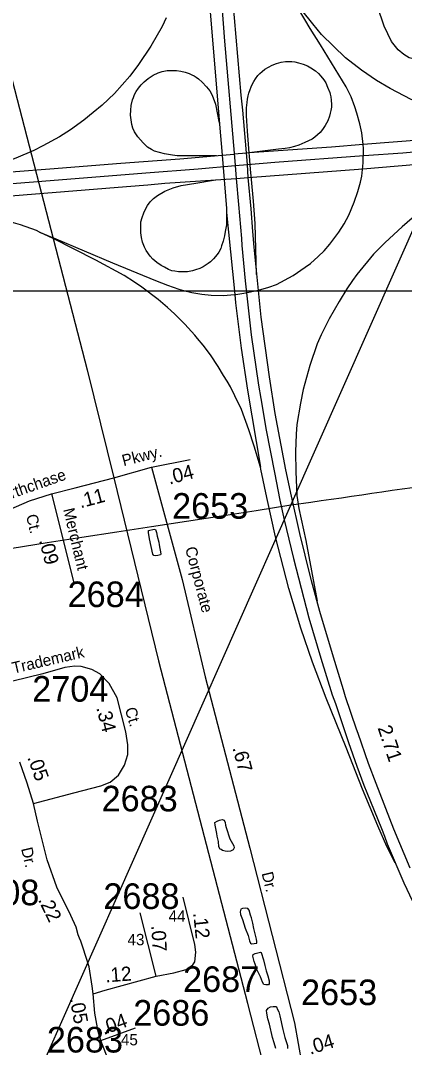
# Model space of a CAD drawing. Extents: x 1945482 to 2853149, y 66427 to 1015778.
# Drawn here: x 2339417 to 2341632, y 203859 to 209782 of the extents above; entities that cross this region are included whole.
import ezdxf

# ---------------------------------------------------------------- set-up
doc = ezdxf.new("R2010")
doc.units = 0
for name, color, linetype in [('Old_Level_11', 7, 'Continuous'), ('Old_Level_17', 7, 'Continuous'), ('Old_Level_27', 7, 'Continuous'), ('Old_Level_28', 7, 'Continuous'), ('Old_Level_3', 7, 'Continuous'), ('Old_Level_32', 7, 'Continuous'), ('Old_Level_35', 7, 'Continuous'), ('Old_Level_47', 7, 'Continuous'), ('Old_Level_56', 7, 'Continuous'), ('Old_Level_60', 7, 'Continuous'), ('Old_Level_63', 7, 'Continuous'), ('Old_Level_8', 7, 'Continuous')]:
    doc.layers.add(name, color=color, linetype=linetype)

msp = doc.modelspace()

# ---------------------------------------------------------------- linework, layer by layer
at = {"layer": 'Old_Level_27'}
for points in [[(2340726.1, 208952.1), (2340700, 209263.8), (2340690, 209350.9), (2340641.8, 209910.6), (2340633.7, 209995.4), (2340626.7, 210076.5), (2340562.5, 210603), (2340528.1, 210821), (2340510.7, 210926.6), (2340480.2, 211087.9), (2340416.6, 211390.3), (2340409, 211429.6), (2340397.2, 211468.1), (2340371.2, 211578.6), (2340338.4, 211721.4), (2340236.7, 212103.8)], [(2340168.1, 212085.9), (2340250.1, 211794.1), (2340298.4, 211595.4), (2340346.7, 211390.3), (2340354.3, 211356), (2340424.3, 211009.2), (2340449.2, 210871.3), (2340468.5, 210758.1), (2340487, 210639.1), (2340505.4, 210512.4), (2340572.6, 209931.4), (2340577, 209890.9), (2340593.4, 209662.1), (2340649.6, 209017.1), (2340655.5, 208945.9)], [(2337638.6, 208690.1), (2337720.8, 208704.3), (2337799.5, 208714.2), (2337838.2, 208720.5), (2337996.4, 208735.9), (2338038.5, 208738.9), (2338194.9, 208749.7), (2338392.6, 208764.2), (2338591.1, 208780.4), (2338674.2, 208788.2), (2338907.6, 208805.7), (2338992.5, 208812.3), (2339230.6, 208831), (2339270.3, 208834.6), (2339589.1, 208859.3), (2340140.5, 208903.1), (2340442.3, 208926.1), (2340655.5, 208945.9)], [(2340655.5, 208945.9), (2340726.1, 208952.1)], [(2340655.5, 208945.9), (2340661.6, 208871.3)], [(2340729.7, 208875.7), (2340726.1, 208952.1)], [(2337658.8, 208624.3), (2337720.2, 208635.1), (2337874.1, 208652.5), (2338001.6, 208663.7), (2338204.4, 208679.1), (2338317.3, 208688.9), (2338603.5, 208711.4), (2338907.4, 208735.9), (2339113.1, 208751.3), (2339313.5, 208767.4), (2339432.5, 208775.8), (2339671.1, 208796.1), (2340028.7, 208824.2), (2340150.8, 208834), (2340250.3, 208843.1), (2340661.6, 208871.3)], [(2340661.6, 208871.3), (2340729.7, 208875.7)], [(2340661.6, 208871.3), (2340674.6, 208721.5), (2340691.3, 208524.4), (2340694.4, 208484.6), (2340712.9, 208280.4), (2340747.1, 207969.2), (2340790.4, 207678), (2340803.1, 207600.8), (2340833.4, 207418.3), (2340881.4, 207174.3), (2340912.2, 207015), (2340938.8, 206902.4), (2340991.2, 206679.4), (2341081, 206336.6), (2341150.3, 206104.4), (2341215.7, 205892.4), (2341234.2, 205841.8), (2341309.4, 205617.4), (2341356.4, 205480.5), (2341398.1, 205370.8), (2341413.8, 205329.8), (2341498.7, 205120.8), (2341515.9, 205077.8), (2341531.9, 205032.3), (2341628.1, 204809.2), (2341677.8, 204703)], [(2341664.8, 204892.1), (2341571.3, 205118.3), (2341468.6, 205381.9), (2341424.6, 205496.4), (2341363.8, 205669.8), (2341355.1, 205694.4), (2341292.1, 205881.3), (2341279.8, 205920.7), (2341221.8, 206109.3), (2341144.4, 206373.9), (2341096.2, 206551), (2341058.8, 206698.5), (2341029.1, 206823.8), (2340980.2, 207038.3), (2340948.3, 207190.2), (2340886.6, 207515.3), (2340852.4, 207727.6), (2340805.6, 208070.8), (2340765.6, 208473.9), (2340756.9, 208564.1), (2340747.4, 208695.4), (2340729.7, 208875.7)]]:
    msp.add_lwpolyline(points, dxfattribs=at)
at = {"layer": 'Old_Level_28'}
for points in [[(2341397.4, 209004), (2341623, 209019.5), (2342222.7, 209072.9), (2343043.2, 209125), (2343475, 209139.6), (2344202.5, 209124.1), (2344995.7, 209051.7), (2345543.1, 208971.3)], [(2341392.4, 208925.7), (2342003.6, 208978), (2342661.3, 209028.5), (2342975.9, 209044.8), (2343379.9, 209062.1), (2343536.7, 209061.2), (2343874.1, 209060.3), (2344229.6, 209048.4), (2344951.4, 208985), (2345333.8, 208931), (2345646.6, 208878.7)], [(2340726.1, 208952.1), (2340884.5, 208964.3), (2341397.4, 209004)], [(2340729.7, 208875.7), (2341392.4, 208925.7)]]:
    msp.add_lwpolyline(points, dxfattribs=at)
at = {"layer": 'Old_Level_3'}
for points in [[(2339466.9, 203583.5), (2340976.9, 206987.2), (2342487.8, 210392.8)], [(2341677.5, 207086.8), (2341619, 207078.6), (2341560.5, 207070.2), (2341502, 207061.8), (2341443.6, 207053.3), (2341385.1, 207044.7), (2341326.6, 207036.2), (2341268.1, 207027.7), (2341209.7, 207019.3), (2341151.2, 207011), (2341092.7, 207002.8), (2340977.7, 206987.3)], [(2340977.7, 206987.3), (2340976.9, 206987.2), (2340777, 206954.4), (2340576, 206922.6), (2340374.9, 206891.6), (2340173.6, 206861), (2339972.4, 206830.6), (2339771.1, 206800.1), (2339570, 206769), (2339369, 206737.2)]]:
    msp.add_lwpolyline(points, dxfattribs=at)
at = {"layer": 'Old_Level_32'}
for p, q in [((2340173.1, 207205.5), (2340396.6, 207250.8)), ((2339595.9, 207052.6), (2339726.1, 206531.6)), ((2340199.7, 204269.9), (2340108.2, 204636.1)), ((2339881.4, 203899.9), (2340079.6, 203971.4)), ((2339972.8, 203657.5), (2339881.4, 203899.9))]:
    msp.add_line(p, q, dxfattribs=at)
for points in [[(2339595.9, 207052.6), (2339731.7, 207086.6), (2339954.8, 207144.1), (2340173.1, 207205.5)], [(2340173.1, 207205.5), (2340350, 206558.5), (2340481.5, 205996.4), (2340739, 205008.1), (2340997.9, 204001.4), (2341040.4, 203762.8)], [(2339039.4, 206892), (2339098.7, 206892), (2339155.3, 206900.5), (2339223.6, 206914.3), (2339350.7, 206959.9), (2339469.6, 207011), (2339595.9, 207052.6)], [(2339491.2, 205265.1), (2339724.5, 205328), (2339880.2, 205367.6), (2339934, 205389.7), (2339982.2, 205430), (2340016.1, 205486.6), (2340036, 205549), (2340036, 205605.1), (2340024.6, 205679.3), (2339974.3, 205875.4), (2339928.4, 205957.5), (2339874.6, 206014.2), (2339829.3, 206038.6), (2339767, 206056.7), (2339730.1, 206058.4), (2339673.5, 206051), (2339546.1, 206014.2), (2339284.6, 205950.1)], [(2339491.2, 205265.1), (2339455.5, 205384.1), (2339412.9, 205504.8)], [(2339836.9, 204169), (2339831.2, 204211.9), (2339813.9, 204323), (2339777.2, 204436.5), (2339764.4, 204472.4), (2339757.8, 204489.1), (2339750, 204509.3), (2339737.9, 204552.6), (2339707.7, 204620), (2339627.6, 204783.7), (2339570.8, 204940.7), (2339515.4, 205164.7), (2339491.2, 205265.1)], [(2340199.7, 204269.9), (2340301.8, 204288.7), (2340371.9, 204308.7), (2340412, 204335.5), (2340422, 204352.2), (2340428.7, 204408.9), (2340422, 204452.4), (2340355.2, 204726.2)], [(2339836.9, 204169), (2339904.6, 204188.5), (2340199.7, 204269.9)], [(2339881.4, 203899.9), (2339864.2, 203951.6), (2339845.3, 204056.7), (2339836.9, 204169)]]:
    msp.add_lwpolyline(points, dxfattribs=at)
at = {"layer": 'Old_Level_35'}
msp.add_lwpolyline([(2342213.5, 209836.3), (2342137.4, 209779.6), (2342030.5, 209706.6), (2341878.2, 209602.9), (2341834.5, 209572.1), (2341777.8, 209552.7), (2341739, 209551.1), (2341698.5, 209557.5), (2341658, 209567.3), (2341627.2, 209585.1), (2341594.8, 209612.6), (2341557.6, 209661.3), (2341515.5, 209748.8), (2341437.7, 209978.9)], dxfattribs=at)
at = {"layer": 'Old_Level_47'}
msp.add_line((2340720.8, 209016.6), (2340650, 209011.8), dxfattribs=at)
for points in [[(2340368.3, 210916.6), (2340402, 210757.2), (2340417.1, 210653.2), (2340435.6, 210519.7), (2340459.7, 210340.1), (2340471.2, 210268.9), (2340499.2, 209973.1), (2340564.9, 209183.4)], [(2343025.1, 209192.6), (2342866.2, 209194.4), (2342585.1, 209181), (2342450.2, 209169.2), (2342394, 209168.3), (2342284, 209174.2), (2342200.9, 209182.6), (2342142.6, 209190), (2342060.4, 209204.2), (2341978.7, 209220.4), (2341890.2, 209243.7), (2341832.8, 209264), (2341787.4, 209279.7), (2341737.4, 209299), (2341669.6, 209326.3), (2341548.6, 209390), (2341469.9, 209435.6), (2341384.1, 209495.3), (2341291.5, 209567.5), (2341153.1, 209702.1), (2341103.6, 209762), (2340983.6, 209913.6)], [(2341393.1, 209066.6), (2341386.5, 209134.7), (2341375, 209186.1), (2341358, 209247.8), (2341345.5, 209284.3), (2341323.6, 209341.2), (2341296.1, 209399.2), (2341148.4, 209641.9), (2341087.5, 209736.4), (2340983.6, 209913.6)], [(2340257.7, 209797.3), (2340233.8, 209747.8), (2340169, 209633.6), (2340097.8, 209527.7), (2340047, 209460.5), (2339960.1, 209360), (2339887.8, 209294.5), (2339836, 209250.6), (2339782.2, 209206.6), (2339705, 209150.5), (2339641.6, 209111.3), (2339546.5, 209058.1), (2339494.6, 209031.6), (2339391, 208988), (2339328.6, 208964.8), (2339288.7, 208951.7), (2339180.3, 208921.2), (2339034, 208895), (2338792, 208864.6)], [(2340547.5, 209002.1), (2340396.2, 209001.4), (2340357.4, 209000.6), (2340321.2, 209002.1), (2340294.4, 209005.9), (2340248.3, 209013.4), (2340189.3, 209028.8), (2340172.3, 209037.1), (2340150.1, 209052.2), (2340124.8, 209075.6), (2340093.5, 209110), (2340074.7, 209140.7), (2340065.6, 209160.7), (2340060, 209182.6), (2340055.1, 209209.4), (2340052.4, 209235.4), (2340053.6, 209264.9), (2340055.8, 209290.9), (2340063.7, 209323.9), (2340068.3, 209337.9), (2340075.1, 209355.2), (2340084.1, 209371.8), (2340097.7, 209391.8), (2340113.2, 209411.8), (2340130.9, 209428.8), (2340154.3, 209447.3), (2340183.3, 209466.2), (2340210.4, 209480), (2340234.6, 209487.2), (2340262.5, 209492.9), (2340287, 209494.4), (2340316.4, 209493.6), (2340341, 209490.2), (2340367.7, 209483.8), (2340389.8, 209475.5), (2340406.1, 209468.7), (2340418.1, 209462.7), (2340429.8, 209455.5), (2340443.8, 209445.3), (2340464.9, 209426.5), (2340490.2, 209399.3), (2340508.3, 209376.3), (2340521.7, 209351.2), (2340541.7, 209298.4), (2340560.5, 209199.5), (2340564.9, 209183.4)], [(2340736.4, 209019.1), (2340726.7, 209144.5), (2340724.1, 209174.7), (2340722.3, 209200.4), (2340720.2, 209234.8), (2340720.2, 209254.3), (2340721.1, 209277.8), (2340723, 209293.8), (2340724.4, 209309.2), (2340727.3, 209328.2), (2340731, 209347.3), (2340734.5, 209362.2), (2340741.5, 209384.8), (2340747.5, 209399.9), (2340755.1, 209416.2), (2340762.9, 209430.9), (2340772.3, 209444.9), (2340786.3, 209464.1), (2340798.4, 209475.5), (2340810.7, 209487.2), (2340826.3, 209500.3), (2340847.2, 209513.6), (2340868.3, 209524.1), (2340893.8, 209534), (2340921.5, 209541.1), (2340944.7, 209544.8), (2340962.7, 209545.5), (2340982.9, 209545.2), (2340999.6, 209543.4), (2341021.4, 209538.4), (2341047.5, 209530.8), (2341073.4, 209519.5), (2341092.5, 209508.1), (2341118.6, 209491.1), (2341136.7, 209475.8), (2341149.5, 209461.8), (2341166.4, 209440.2), (2341177.6, 209423.2), (2341188.7, 209398.2), (2341200.6, 209367), (2341203.2, 209357.6), (2341206.2, 209342.6), (2341209.7, 209322.5), (2341211, 209297), (2341210.1, 209281.4), (2341207.4, 209261.9), (2341203.5, 209246.5), (2341199.6, 209230.4), (2341189.5, 209203.1), (2341174.8, 209176.3), (2341159.9, 209153.3), (2341145, 209136.1), (2341130.4, 209122), (2341115, 209108.2), (2341099.2, 209097.5), (2341057.7, 209077.5), (2341023.2, 209063.6), (2340997.3, 209054.8), (2340968.9, 209048.4), (2340943.6, 209044.3), (2340904.4, 209039.2), (2340736.4, 209019.1)], [(2340564.9, 209183.4), (2340579.7, 209005.5)], [(2343025.1, 209192.6), (2342975.9, 209190.7), (2341393.1, 209066.6)], [(2340653.5, 208201.7), (2340658.9, 208202.2), (2340704.9, 208208.9), (2340790.8, 208225.9), (2340849.1, 208243.1), (2340894.5, 208259.9), (2340990.3, 208311.5), (2341059.2, 208359.4), (2341090, 208380.7), (2341134.6, 208420.9), (2341168.9, 208454.1), (2341200.9, 208491.1), (2341253.8, 208561), (2341284.7, 208608.7), (2341310.6, 208659.2), (2341342.6, 208734.6), (2341362.6, 208795.1), (2341378, 208850.3), (2341386.5, 208884.7), (2341394, 208961.2), (2341395.4, 209042.9), (2341393.1, 209066.6)], [(2340736.4, 209019.1), (2340708, 209015.7)], [(2340736.5, 209017.7), (2340736.4, 209019.1)], [(2341393.1, 209066.6), (2341211.6, 209052.3), (2340736.5, 209017.7)], [(2338792, 208864.6), (2338874.1, 208870.1), (2338973.4, 208876.9), (2339205.8, 208895.9), (2339362.6, 208908.5), (2339612.1, 208927.9), (2339874.8, 208950.2), (2339995, 208958.6), (2340335.4, 208983.6), (2340579.7, 209005.5)], [(2340579.7, 209005.5), (2340650, 209011.8)], [(2340579.7, 209005.5), (2340605.3, 208697.4), (2340605.1, 208674.5)], [(2340736.5, 209017.7), (2340720.8, 209016.6)], [(2340779.2, 208317.7), (2340770.9, 208610.6), (2340760.4, 208740.5), (2340749.8, 208865.2), (2340744.6, 208924), (2340737.9, 208999.3), (2340736.5, 209017.7)], [(2340605.1, 208674.5), (2340604.4, 208603.4), (2340598.1, 208565.6), (2340593.2, 208540.8), (2340585.9, 208510), (2340576.8, 208482), (2340571.9, 208466.8), (2340561, 208445.8), (2340551.9, 208432.8), (2340530.9, 208407.6), (2340512.4, 208390.1), (2340499.4, 208380), (2340471.1, 208362.1), (2340450.6, 208352.1), (2340426.2, 208343.7), (2340410.1, 208338.1), (2340380.7, 208333.2), (2340353.7, 208331.8), (2340328.5, 208332.9), (2340308.2, 208335.3), (2340290.9, 208338.7), (2340271, 208346.4), (2340247.2, 208359.4), (2340228.7, 208369.5), (2340202.8, 208386.3), (2340180.7, 208404.9), (2340164.3, 208423.1), (2340141.3, 208456.1), (2340131.5, 208475), (2340121, 208502.6), (2340115.4, 208531), (2340111.2, 208556.9), (2340110.5, 208591.5), (2340111.9, 208619.9), (2340118.5, 208645.2), (2340128.3, 208673.3), (2340139.5, 208697.1), (2340149.6, 208714.9), (2340165, 208735.9), (2340183.9, 208756.2), (2340206.7, 208773.4), (2340250.4, 208796.8), (2340298.1, 208815.9), (2340344.7, 208829.6), (2340429.3, 208844.3), (2340541.4, 208863.1)], [(2339526, 208562), (2339509.1, 208570), (2339416.9, 208603), (2339337, 208626.5), (2339254.9, 208648), (2339201, 208658.2), (2339120.3, 208670.6), (2339065.4, 208677.1), (2339001.1, 208681.8), (2338897, 208686), (2338776.1, 208684.7), (2338623.1, 208678.7), (2338180.3, 208658.6), (2337782.4, 208642.1)], [(2340605.1, 208674.5), (2340640.8, 208334.6), (2340653.5, 208201.7)], [(2341675.3, 208641.5), (2341618.1, 208591.9), (2341520.7, 208501.8), (2341453.9, 208434.4), (2341356.7, 208316.6), (2341331.4, 208282.8), (2341300.1, 208234.2), (2341254.5, 208161.1), (2341197, 208060.9), (2341151.2, 207969.8), (2341128.6, 207917.3), (2341085.7, 207792.3), (2341048.3, 207652.9), (2341031.6, 207574.9), (2341010.9, 207452.6), (2341007.9, 207396), (2341003.1, 207293.6), (2341004.9, 207178.2), (2341011.5, 207041.9), (2341021.6, 206967.8), (2341062.1, 206782.9), (2341128.2, 206433.2)], [(2339526, 208562), (2339621, 208522.6), (2339947.5, 208385), (2340196.2, 208282.1), (2340265.6, 208254.6), (2340329.8, 208232.7), (2340356.8, 208223.7), (2340405.7, 208213.2), (2340462.4, 208204.2), (2340516.9, 208198.2), (2340586.3, 208196.2), (2340653.5, 208201.7)], [(2340800.7, 207205.2), (2340764.4, 207326.5), (2340733.6, 207421.5), (2340691.2, 207538.3), (2340653.7, 207618), (2340627.9, 207669.2), (2340609.6, 207701.3), (2340587.7, 207734.6), (2340557.7, 207786.9), (2340512.1, 207853.7), (2340470.7, 207909.2), (2340438.9, 207948.4), (2340422.1, 207967.3), (2340364.2, 208031), (2340306.3, 208089.6), (2340265.8, 208125.8), (2340211.3, 208173.7), (2340116.9, 208243.4), (2340074.7, 208272.9), (2340015.4, 208310.8), (2339852.4, 208399.6), (2339605.8, 208524.6), (2339526, 208562)], [(2340653.5, 208201.7), (2340658.1, 208153.7), (2340690.7, 207892.7), (2340727.2, 207649.9), (2340800.7, 207205.2)], [(2341578.5, 204924.1), (2341530.5, 205018.7), (2341478.2, 205136.9), (2341390.2, 205349.3), (2341295, 205589), (2341179.7, 205872.9), (2341101.4, 206080.7), (2341034.5, 206276.9), (2340965.5, 206506.8), (2340888.3, 206804.2), (2340837.2, 207031.4), (2340803.8, 207195), (2340800.7, 207205.2)]]:
    msp.add_lwpolyline(points, dxfattribs=at)
at = {"layer": 'Old_Level_56'}
for points in [[(2339143.5, 210301.6), (2339802.6, 207767.3), (2339954.8, 207144.1)], [(2339954.8, 207144.1), (2340212.4, 206089), (2340726.2, 204114.9), (2340726, 204112.9), (2340828.6, 203715.5)]]:
    msp.add_lwpolyline(points, dxfattribs=at)
at = {"layer": 'Old_Level_60'}
for points in [[(2340193.4, 206695), (2340187.1, 206695.3), (2340180.9, 206704.8), (2340162.1, 206792.2), (2340155.4, 206828.4), (2340154.6, 206839.7), (2340187.9, 206847.3), (2340195.6, 206846.9), (2340201.6, 206828.4), (2340204.6, 206808.2), (2340214.9, 206773.7), (2340216.9, 206757.5), (2340226.6, 206705.5), (2340225.1, 206700.5), (2340208.6, 206696.4), (2340193.4, 206695)], [(2340613.2, 204988.9), (2340597.2, 204990.3), (2340583, 204995), (2340573.7, 205000), (2340569.5, 205002.3), (2340562, 205016.1), (2340559, 205047.3), (2340552, 205077.3), (2340549.2, 205093.7), (2340539, 205140.3), (2340537.2, 205155.6), (2340551.5, 205163.6), (2340565.5, 205169.1), (2340581, 205172.9), (2340592.5, 205170.5), (2340598, 205156), (2340599.2, 205140.5), (2340602.7, 205127.4), (2340625.2, 205062.9), (2340639.5, 205034.7), (2340647.2, 205021.7), (2340650.2, 205009.8), (2340643, 204999), (2340629, 204991.1), (2340613.2, 204988.9)], [(2340749.2, 204457.3), (2340764.5, 204458.4), (2340779.5, 204460.5), (2340781, 204469.1), (2340779, 204484), (2340763.7, 204545.1), (2340757.7, 204575.7), (2340753.2, 204591.4), (2340750, 204606.3), (2340743.5, 204621), (2340735.5, 204650.7), (2340728.5, 204659.8), (2340713.5, 204662.6), (2340698, 204660.8), (2340687.5, 204656), (2340684, 204640.7), (2340685.5, 204625), (2340697.5, 204597), (2340713.2, 204547.4), (2340731, 204505.5), (2340738.2, 204474.4), (2340744.2, 204459.5), (2340749.2, 204457.3)], [(2340832, 204219.8), (2340820.7, 204221.1), (2340813.7, 204235.4), (2340801.7, 204266.4), (2340781.2, 204308.2), (2340771, 204339), (2340765, 204354.3), (2340757, 204385), (2340758.5, 204395.6), (2340770.7, 204400.9), (2340785.5, 204405.5), (2340800.5, 204408.4), (2340806.2, 204406.2), (2340818.7, 204364.7), (2340825.7, 204332.1), (2340833.5, 204301.7), (2340843.7, 204272.3), (2340852, 204242.4), (2340851.7, 204226.7), (2340847.5, 204220.7), (2340832, 204219.8)], [(2340889.5, 203852.2), (2340881, 203885.3), (2340871.5, 203916.8), (2340852.7, 203993.7), (2340844.5, 204024), (2340837.2, 204056.5), (2340836.7, 204071.6), (2340845, 204084.6), (2340858.5, 204093), (2340874, 204095.1), (2340889.5, 204095.6), (2340894.2, 204093.3), (2340900, 204078.3), (2340906.5, 204064.4), (2340912.7, 204041.8), (2340930.5, 203962.9), (2340941.2, 203915.6), (2340956.5, 203869.2), (2340958, 203853)]]:
    msp.add_lwpolyline(points, dxfattribs=at)
at = {"layer": 'Old_Level_63'}
msp.add_lwpolyline([(2345095.8, 208219.9), (2334313.2, 208219.9), (2334313.2, 192135.8), (2354753, 192135.8), (2354753, 202571.1)], dxfattribs=at)

# ---------------------------------------------------------------- texts
at = {"layer": 'Old_Level_11'}
for s, rotation, p in [('Pkwy.', 14.25512, (2340011.8, 207210.8)), ('Northchase', 19.44004, (2339262.8, 206987)), ('Merchant', 283.36372, (2339662.6, 206962.1)), ('Ct.', 283.36372, (2339448.5, 206926.3)), ('Corporate', 284.79956, (2340366, 206738)), ('Dr.', 283.55752, (2340807.4, 204863.5))]:
    msp.add_text(s, height=65.62, rotation=rotation, dxfattribs=at).set_placement(p)
for s, p in [('44', (2340271.1, 204583.5)), ('43', (2340034.4, 204448.2)), ('45', (2339996.4, 203871))]:
    msp.add_text(s, height=65.62, dxfattribs=at).set_placement(p)
at = {"layer": 'Old_Level_17'}
for s, rotation, p in [('.04', 14.88982, (2340276.2, 207104.8)), ('.11', 14.88982, (2339763.4, 206968.4)), ('.09', 284.38463, (2339523.6, 206783.7)), ('.34', 284.38703, (2339853.7, 205817.5)), ('2.71', 288.42493, (2341476, 205702.1)), ('.05', 289.42878, (2339455.6, 205531.6)), ('.67', 284.60291, (2340639.2, 205586.5)), ('.22', 296.08154, (2339517.1, 204710.9)), ('.12', 275.72901, (2340413, 204634.2)), ('.07', 273.15322, (2340171.4, 204562.1)), ('.12', 4.17708, (2339908.5, 204234)), ('.05', 280.14785, (2339701.1, 204139.7)), ('.04', 19.83428, (2339897.4, 203929.9)), ('.04', 16.99091, (2341088.3, 203816.7))]:
    msp.add_text(s, height=82.02, rotation=rotation, dxfattribs=at).set_placement(p)
at = {"layer": 'Old_Level_8'}
for s, p in [('2653', (2340291.6, 206908.4)), ('2684', (2339688.9, 206398.6)), ('2704', (2339484.8, 205853.2)), ('2683', (2339885, 205220.3)), ('2608', (2339086.6, 204679.1)), ('2688', (2339894.9, 204657.6)), ('2687', (2340354.9, 204179)), ('2653', (2341035, 204102.9)), ('2686', (2340067.3, 203984.5)), ('2683', (2339569.4, 203829.6))]:
    msp.add_text(s, height=147.64, dxfattribs=at).set_placement(p)
for s, rotation, p in [('Trademark', 13.02038, (2339376.4, 206014.6)), ('Ct.', 286.50426, (2340018.4, 205810.5)), ('Dr.', 283.25397, (2339420.2, 205005.2))]:
    msp.add_text(s, height=65.62, rotation=rotation, dxfattribs=at).set_placement(p)

doc.saveas('drawing.dxf')
